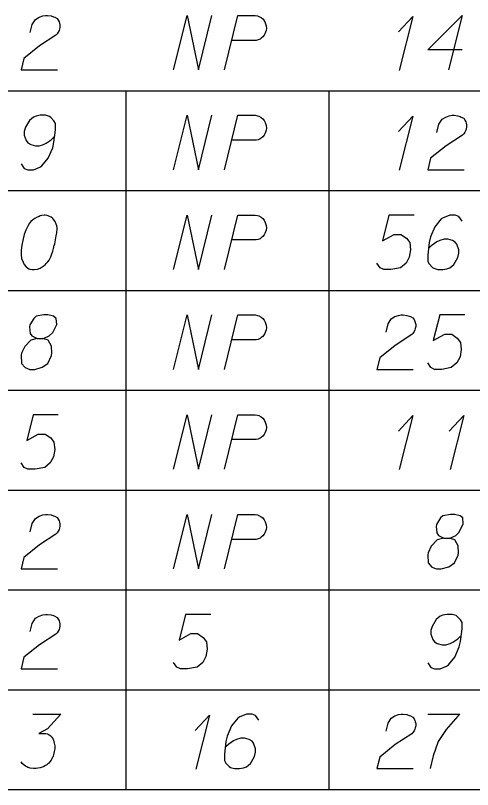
# Model space of a CAD drawing. Extents: x 2074207 to 2076812, y 516372 to 523312.
# Drawn here: x 2076498.5 to 2076538.7, y 517064.5 to 517132.7 of the extents above; entities that cross this region are included whole.
import ezdxf

# ---------------------------------------------------------------- set-up
doc = ezdxf.new("R2010")
doc.units = 0
for name, color, linetype in [('Prop DirtTable_ Soil Test Results - Outline (Major)', 7, 'Continuous'), ('Prop DirtTable_ Soil Test Results - Outline (Minor)', 7, 'Continuous'), ('Prop DirtTable_ Soil Test Results - Tx (Sample Data)', 7, 'Continuous')]:
    doc.layers.add(name, color=color, linetype=linetype)

msp = doc.modelspace()

# ---------------------------------------------------------------- linework, layer by layer
at = {"layer": 'Prop DirtTable_ Soil Test Results - Outline (Major)'}
msp.add_line((2076260.609, 517064.455), (2076811.903, 517064.455), dxfattribs=at)
at = {"layer": 'Prop DirtTable_ Soil Test Results - Outline (Minor)'}
for p, q in [((2076260.609, 517126.055), (2076811.903, 517126.055)), ((2076508.192, 517126.055), (2076508.192, 517117.255)), ((2076526.074, 517126.055), (2076526.074, 517117.255)), ((2076260.609, 517117.255), (2076811.903, 517117.255)), ((2076260.609, 517117.255), (2076811.903, 517117.255)), ((2076508.192, 517117.255), (2076508.192, 517108.455)), ((2076526.074, 517117.255), (2076526.074, 517108.455)), ((2076260.609, 517108.455), (2076811.903, 517108.455)), ((2076260.609, 517108.455), (2076811.903, 517108.455)), ((2076508.192, 517108.455), (2076508.192, 517099.655)), ((2076526.074, 517108.455), (2076526.074, 517099.655)), ((2076260.609, 517099.655), (2076811.903, 517099.655)), ((2076260.609, 517099.655), (2076811.903, 517099.655)), ((2076508.192, 517099.655), (2076508.192, 517090.855)), ((2076526.074, 517099.655), (2076526.074, 517090.855)), ((2076260.609, 517090.855), (2076811.903, 517090.855)), ((2076260.609, 517090.855), (2076811.903, 517090.855)), ((2076508.192, 517090.855), (2076508.192, 517082.055)), ((2076526.074, 517090.855), (2076526.074, 517082.055)), ((2076260.609, 517082.055), (2076811.903, 517082.055)), ((2076260.609, 517082.055), (2076811.903, 517082.055)), ((2076508.192, 517082.055), (2076508.192, 517073.255)), ((2076526.074, 517082.055), (2076526.074, 517073.255)), ((2076260.609, 517073.255), (2076811.903, 517073.255)), ((2076260.609, 517073.255), (2076811.903, 517073.255)), ((2076508.192, 517073.255), (2076508.192, 517064.455)), ((2076526.074, 517073.255), (2076526.074, 517064.455)), ((2076260.609, 517064.455), (2076811.903, 517064.455))]:
    msp.add_line(p, q, dxfattribs=at)
at = {"layer": 'Prop DirtTable_ Soil Test Results - Tx (Sample Data)'}
for points in [[(2076499.767, 517131.186), (2076499.943, 517131.904), (2076500.226, 517132.358), (2076500.543, 517132.547), (2076500.86, 517132.66), (2076501.107, 517132.698), (2076501.284, 517132.698), (2076501.601, 517132.66), (2076501.813, 517132.585), (2076501.919, 517132.547), (2076502.13, 517132.433), (2076502.236, 517132.282), (2076502.307, 517132.131), (2076502.342, 517132.018), (2076502.377, 517131.867), (2076502.377, 517131.678), (2076502.342, 517131.489), (2076502.307, 517131.375), (2076502.236, 517131.224), (2076502.13, 517131.073), (2076502.025, 517130.959), (2076500.578, 517130.015), (2076499.203, 517128.918), (2076498.956, 517127.898), (2076502.166, 517127.898)], [(2076512.396, 517127.898), (2076513.595, 517132.698), (2076514.583, 517127.898), (2076515.782, 517132.698)], [(2076516.876, 517127.898), (2076518.075, 517132.698), (2076519.592, 517132.698), (2076519.803, 517132.66), (2076519.909, 517132.622), (2076520.121, 517132.509), (2076520.262, 517132.396), (2076520.368, 517132.244), (2076520.474, 517132.055), (2076520.544, 517131.791), (2076520.58, 517131.564), (2076520.544, 517131.375), (2076520.509, 517131.224), (2076520.438, 517131.073), (2076520.368, 517130.959), (2076520.262, 517130.808), (2076520.121, 517130.695), (2076520.015, 517130.619), (2076519.839, 517130.544), (2076519.662, 517130.506), (2076517.546, 517130.506)], [(2076532.22, 517131.262), (2076533.49, 517132.622), (2076532.291, 517127.86)], [(2076537.829, 517129.674), (2076534.796, 517129.674), (2076537.829, 517132.698), (2076536.63, 517127.898)], [(2076498.956, 517119.627), (2076499.238, 517119.211), (2076499.555, 517119.098), (2076500.049, 517119.098), (2076500.402, 517119.249), (2076500.614, 517119.325), (2076500.79, 517119.438), (2076501.354, 517120.118), (2076501.742, 517121.026), (2076501.848, 517121.517), (2076501.989, 517122.613), (2076501.989, 517123.18), (2076501.848, 517123.407), (2076501.566, 517123.709), (2076501.46, 517123.785), (2076501.107, 517123.898), (2076500.649, 517123.898), (2076500.296, 517123.822), (2076500.049, 517123.747), (2076499.696, 517123.444), (2076499.344, 517122.84), (2076499.238, 517122.462), (2076499.238, 517122.159), (2076499.414, 517121.668), (2076499.555, 517121.479), (2076499.802, 517121.328), (2076500.226, 517121.215), (2076500.543, 517121.215), (2076500.931, 517121.328), (2076501.178, 517121.441), (2076501.601, 517121.744), (2076501.813, 517121.933), (2076501.919, 517122.046)], [(2076512.396, 517119.098), (2076513.595, 517123.898), (2076514.583, 517119.098), (2076515.782, 517123.898)], [(2076516.876, 517119.098), (2076518.075, 517123.898), (2076519.592, 517123.898), (2076519.803, 517123.86), (2076519.909, 517123.822), (2076520.121, 517123.709), (2076520.262, 517123.596), (2076520.368, 517123.444), (2076520.474, 517123.255), (2076520.544, 517122.991), (2076520.58, 517122.764), (2076520.544, 517122.575), (2076520.509, 517122.424), (2076520.438, 517122.273), (2076520.368, 517122.159), (2076520.262, 517122.008), (2076520.121, 517121.895), (2076520.015, 517121.819), (2076519.839, 517121.744), (2076519.662, 517121.706), (2076517.546, 517121.706)], [(2076532.22, 517122.462), (2076533.49, 517123.822), (2076532.291, 517119.06)], [(2076535.607, 517122.386), (2076535.783, 517123.104), (2076536.066, 517123.558), (2076536.383, 517123.747), (2076536.7, 517123.86), (2076536.947, 517123.898), (2076537.124, 517123.898), (2076537.441, 517123.86), (2076537.653, 517123.785), (2076537.759, 517123.747), (2076537.97, 517123.633), (2076538.076, 517123.482), (2076538.147, 517123.331), (2076538.182, 517123.218), (2076538.217, 517123.067), (2076538.217, 517122.878), (2076538.182, 517122.689), (2076538.147, 517122.575), (2076538.076, 517122.424), (2076537.97, 517122.273), (2076537.865, 517122.159), (2076536.418, 517121.215), (2076535.043, 517120.118), (2076534.796, 517119.098), (2076538.006, 517119.098)], [(2076501.072, 517115.098), (2076501.002, 517115.098), (2076500.79, 517115.06), (2076500.649, 517115.022), (2076500.543, 517114.985), (2076500.367, 517114.909), (2076500.155, 517114.796), (2076499.979, 517114.682), (2076499.802, 517114.531), (2076499.696, 517114.38), (2076499.591, 517114.191), (2076499.485, 517114.002), (2076499.379, 517113.775), (2076499.308, 517113.624), (2076499.238, 517113.397), (2076499.132, 517113.019), (2076499.026, 517112.452), (2076498.956, 517111.999), (2076498.956, 517111.583), (2076498.991, 517111.281), (2076499.132, 517110.941), (2076499.238, 517110.752), (2076499.414, 517110.525), (2076499.626, 517110.374), (2076499.732, 517110.336), (2076499.943, 517110.298), (2076500.12, 517110.298), (2076500.402, 517110.336), (2076500.649, 517110.411), (2076500.825, 517110.525), (2076501.072, 517110.714), (2076501.178, 517110.827), (2076501.319, 517110.978), (2076501.425, 517111.129), (2076501.495, 517111.243), (2076501.566, 517111.432), (2076501.601, 517111.507), (2076501.672, 517111.696), (2076501.742, 517111.923), (2076501.813, 517112.15), (2076501.848, 517112.301), (2076501.883, 517112.415), (2076501.919, 517112.566), (2076501.989, 517112.906), (2076502.025, 517113.095), (2076502.06, 517113.284), (2076502.095, 517113.548), (2076502.13, 517113.889), (2076502.13, 517114.002), (2076502.095, 517114.153), (2076502.06, 517114.304), (2076501.954, 517114.531), (2076501.848, 517114.682), (2076501.742, 517114.796), (2076501.601, 517114.909), (2076501.46, 517114.985), (2076501.354, 517115.022), (2076501.249, 517115.06), (2076501.072, 517115.098)], [(2076512.396, 517110.298), (2076513.595, 517115.098), (2076514.583, 517110.298), (2076515.782, 517115.098)], [(2076516.876, 517110.298), (2076518.075, 517115.098), (2076519.592, 517115.098), (2076519.803, 517115.06), (2076519.909, 517115.022), (2076520.121, 517114.909), (2076520.262, 517114.796), (2076520.368, 517114.644), (2076520.474, 517114.455), (2076520.544, 517114.191), (2076520.58, 517113.964), (2076520.544, 517113.775), (2076520.509, 517113.624), (2076520.438, 517113.473), (2076520.368, 517113.359), (2076520.262, 517113.208), (2076520.121, 517113.095), (2076520.015, 517113.019), (2076519.839, 517112.944), (2076519.662, 517112.906), (2076517.546, 517112.906)], [(2076533.596, 517115.098), (2076531.374, 517115.098), (2076530.809, 517112.83), (2076531.832, 517113.397), (2076532.432, 517113.397), (2076532.926, 517113.057), (2076533.208, 517112.679), (2076533.279, 517112.037), (2076533.173, 517111.394), (2076532.891, 517110.865), (2076532.397, 517110.449), (2076531.55, 517110.298), (2076530.915, 517110.298), (2076530.598, 517110.449), (2076530.316, 517110.865)], [(2076537.829, 517114.569), (2076537.547, 517114.985), (2076537.23, 517115.098), (2076536.736, 517115.098), (2076536.383, 517114.947), (2076536.171, 517114.871), (2076535.995, 517114.758), (2076535.431, 517114.078), (2076535.043, 517113.17), (2076534.937, 517112.679), (2076534.796, 517111.583), (2076534.796, 517111.016), (2076534.937, 517110.789), (2076535.219, 517110.487), (2076535.325, 517110.411), (2076535.678, 517110.298), (2076536.136, 517110.298), (2076536.489, 517110.374), (2076536.736, 517110.449), (2076537.089, 517110.752), (2076537.441, 517111.356), (2076537.547, 517111.734), (2076537.547, 517112.037), (2076537.371, 517112.528), (2076537.23, 517112.717), (2076536.983, 517112.868), (2076536.559, 517112.981), (2076536.242, 517112.981), (2076535.854, 517112.868), (2076535.607, 517112.755), (2076535.184, 517112.452), (2076534.972, 517112.263), (2076534.866, 517112.15)], [(2076500.367, 517104.219), (2076500.86, 517104.219), (2076501.002, 517104.257), (2076501.425, 517104.446), (2076501.742, 517104.748), (2076502.095, 517105.467), (2076502.06, 517105.996), (2076501.813, 517106.185), (2076501.319, 517106.298), (2076500.966, 517106.298), (2076500.296, 517106.185), (2076500.084, 517105.996), (2076499.732, 517105.429), (2076499.696, 517105.24), (2076499.767, 517104.673), (2076499.908, 517104.446), (2076500.367, 517104.219), (2076499.802, 517104.068), (2076499.273, 517103.501), (2076498.991, 517102.934), (2076498.956, 517102.745), (2076498.991, 517102.027), (2076499.308, 517101.649), (2076499.732, 517101.498), (2076500.155, 517101.498), (2076500.825, 517101.687), (2076501.319, 517102.027), (2076501.637, 517102.707), (2076501.672, 517102.934), (2076501.637, 517103.539), (2076501.354, 517104.068), (2076500.86, 517104.219)], [(2076512.396, 517101.498), (2076513.595, 517106.298), (2076514.583, 517101.498), (2076515.782, 517106.298)], [(2076516.876, 517101.498), (2076518.075, 517106.298), (2076519.592, 517106.298), (2076519.803, 517106.26), (2076519.909, 517106.222), (2076520.121, 517106.109), (2076520.262, 517105.996), (2076520.368, 517105.844), (2076520.474, 517105.655), (2076520.544, 517105.391), (2076520.58, 517105.164), (2076520.544, 517104.975), (2076520.509, 517104.824), (2076520.438, 517104.673), (2076520.368, 517104.559), (2076520.262, 517104.408), (2076520.121, 517104.295), (2076520.015, 517104.219), (2076519.839, 517104.144), (2076519.662, 517104.106), (2076517.546, 517104.106)], [(2076531.127, 517104.786), (2076531.303, 517105.504), (2076531.586, 517105.958), (2076531.903, 517106.147), (2076532.22, 517106.26), (2076532.467, 517106.298), (2076532.644, 517106.298), (2076532.961, 517106.26), (2076533.173, 517106.185), (2076533.279, 517106.147), (2076533.49, 517106.033), (2076533.596, 517105.882), (2076533.667, 517105.731), (2076533.702, 517105.618), (2076533.737, 517105.467), (2076533.737, 517105.278), (2076533.702, 517105.089), (2076533.667, 517104.975), (2076533.596, 517104.824), (2076533.49, 517104.673), (2076533.385, 517104.559), (2076531.938, 517103.615), (2076530.563, 517102.518), (2076530.316, 517101.498), (2076533.526, 517101.498)], [(2076538.076, 517106.298), (2076535.854, 517106.298), (2076535.289, 517104.03), (2076536.312, 517104.597), (2076536.912, 517104.597), (2076537.406, 517104.257), (2076537.688, 517103.879), (2076537.759, 517103.237), (2076537.653, 517102.594), (2076537.371, 517102.065), (2076536.877, 517101.649), (2076536.03, 517101.498), (2076535.395, 517101.498), (2076535.078, 517101.649), (2076534.796, 517102.065)], [(2076502.236, 517097.498), (2076500.014, 517097.498), (2076499.449, 517095.23), (2076500.472, 517095.797), (2076501.072, 517095.797), (2076501.566, 517095.457), (2076501.848, 517095.079), (2076501.919, 517094.437), (2076501.813, 517093.794), (2076501.531, 517093.265), (2076501.037, 517092.849), (2076500.19, 517092.698), (2076499.555, 517092.698), (2076499.238, 517092.849), (2076498.956, 517093.265)], [(2076512.396, 517092.698), (2076513.595, 517097.498), (2076514.583, 517092.698), (2076515.782, 517097.498)], [(2076516.876, 517092.698), (2076518.075, 517097.498), (2076519.592, 517097.498), (2076519.803, 517097.46), (2076519.909, 517097.422), (2076520.121, 517097.309), (2076520.262, 517097.196), (2076520.368, 517097.044), (2076520.474, 517096.855), (2076520.544, 517096.591), (2076520.58, 517096.364), (2076520.544, 517096.175), (2076520.509, 517096.024), (2076520.438, 517095.873), (2076520.368, 517095.759), (2076520.262, 517095.608), (2076520.121, 517095.495), (2076520.015, 517095.419), (2076519.839, 517095.344), (2076519.662, 517095.306), (2076517.546, 517095.306)], [(2076532.22, 517096.062), (2076533.49, 517097.422), (2076532.291, 517092.66)], [(2076536.7, 517096.062), (2076537.97, 517097.422), (2076536.771, 517092.66)], [(2076499.767, 517087.186), (2076499.943, 517087.904), (2076500.226, 517088.358), (2076500.543, 517088.547), (2076500.86, 517088.66), (2076501.107, 517088.698), (2076501.284, 517088.698), (2076501.601, 517088.66), (2076501.813, 517088.585), (2076501.919, 517088.547), (2076502.13, 517088.433), (2076502.236, 517088.282), (2076502.307, 517088.131), (2076502.342, 517088.018), (2076502.377, 517087.867), (2076502.377, 517087.678), (2076502.342, 517087.489), (2076502.307, 517087.375), (2076502.236, 517087.224), (2076502.13, 517087.073), (2076502.025, 517086.959), (2076500.578, 517086.015), (2076499.203, 517084.918), (2076498.956, 517083.898), (2076502.166, 517083.898)], [(2076512.396, 517083.898), (2076513.595, 517088.698), (2076514.583, 517083.898), (2076515.782, 517088.698)], [(2076516.876, 517083.898), (2076518.075, 517088.698), (2076519.592, 517088.698), (2076519.803, 517088.66), (2076519.909, 517088.622), (2076520.121, 517088.509), (2076520.262, 517088.396), (2076520.368, 517088.244), (2076520.474, 517088.055), (2076520.544, 517087.791), (2076520.58, 517087.564), (2076520.544, 517087.375), (2076520.509, 517087.224), (2076520.438, 517087.073), (2076520.368, 517086.959), (2076520.262, 517086.808), (2076520.121, 517086.695), (2076520.015, 517086.619), (2076519.839, 517086.544), (2076519.662, 517086.506), (2076517.546, 517086.506)], [(2076536.207, 517086.619), (2076536.7, 517086.619), (2076536.842, 517086.657), (2076537.265, 517086.846), (2076537.582, 517087.148), (2076537.935, 517087.867), (2076537.9, 517088.396), (2076537.653, 517088.585), (2076537.159, 517088.698), (2076536.806, 517088.698), (2076536.136, 517088.585), (2076535.924, 517088.396), (2076535.572, 517087.829), (2076535.536, 517087.64), (2076535.607, 517087.073), (2076535.748, 517086.846), (2076536.207, 517086.619), (2076535.642, 517086.468), (2076535.113, 517085.901), (2076534.831, 517085.334), (2076534.796, 517085.145), (2076534.831, 517084.427), (2076535.148, 517084.049), (2076535.572, 517083.898), (2076535.995, 517083.898), (2076536.665, 517084.087), (2076537.159, 517084.427), (2076537.477, 517085.107), (2076537.512, 517085.334), (2076537.477, 517085.939), (2076537.194, 517086.468), (2076536.7, 517086.619)], [(2076499.767, 517078.386), (2076499.943, 517079.104), (2076500.226, 517079.558), (2076500.543, 517079.747), (2076500.86, 517079.86), (2076501.107, 517079.898), (2076501.284, 517079.898), (2076501.601, 517079.86), (2076501.813, 517079.785), (2076501.919, 517079.747), (2076502.13, 517079.633), (2076502.236, 517079.482), (2076502.307, 517079.331), (2076502.342, 517079.218), (2076502.377, 517079.067), (2076502.377, 517078.878), (2076502.342, 517078.689), (2076502.307, 517078.575), (2076502.236, 517078.424), (2076502.13, 517078.273), (2076502.025, 517078.159), (2076500.578, 517077.215), (2076499.203, 517076.118), (2076498.956, 517075.098), (2076502.166, 517075.098)], [(2076515.676, 517079.898), (2076513.454, 517079.898), (2076512.889, 517077.63), (2076513.912, 517078.197), (2076514.512, 517078.197), (2076515.006, 517077.857), (2076515.288, 517077.479), (2076515.359, 517076.837), (2076515.253, 517076.194), (2076514.971, 517075.665), (2076514.477, 517075.249), (2076513.63, 517075.098), (2076512.995, 517075.098), (2076512.678, 517075.249), (2076512.396, 517075.665)], [(2076534.796, 517075.627), (2076535.078, 517075.211), (2076535.395, 517075.098), (2076535.889, 517075.098), (2076536.242, 517075.249), (2076536.454, 517075.325), (2076536.63, 517075.438), (2076537.194, 517076.118), (2076537.582, 517077.026), (2076537.688, 517077.517), (2076537.829, 517078.613), (2076537.829, 517079.18), (2076537.688, 517079.407), (2076537.406, 517079.709), (2076537.3, 517079.785), (2076536.947, 517079.898), (2076536.489, 517079.898), (2076536.136, 517079.822), (2076535.889, 517079.747), (2076535.536, 517079.444), (2076535.184, 517078.84), (2076535.078, 517078.462), (2076535.078, 517078.159), (2076535.254, 517077.668), (2076535.395, 517077.479), (2076535.642, 517077.328), (2076536.066, 517077.215), (2076536.383, 517077.215), (2076536.771, 517077.328), (2076537.018, 517077.441), (2076537.441, 517077.744), (2076537.653, 517077.933), (2076537.759, 517078.046)], [(2076499.979, 517071.098), (2076502.448, 517071.098), (2076501.284, 517069.813), (2076500.508, 517069.397), (2076501.143, 517069.397), (2076501.284, 517069.359), (2076501.354, 517069.322), (2076501.425, 517069.284), (2076501.495, 517069.246), (2076501.637, 517069.133), (2076501.707, 517069.019), (2076501.778, 517068.906), (2076501.813, 517068.792), (2076501.883, 517068.528), (2076501.919, 517068.301), (2076501.919, 517068.188), (2076501.919, 517068.037), (2076501.883, 517067.81), (2076501.848, 517067.659), (2076501.813, 517067.507), (2076501.778, 517067.394), (2076501.742, 517067.318), (2076501.707, 517067.243), (2076501.672, 517067.167), (2076501.601, 517067.054), (2076501.495, 517066.903), (2076501.39, 517066.789), (2076501.319, 517066.714), (2076501.213, 517066.638), (2076501.107, 517066.563), (2076500.966, 517066.487), (2076500.896, 517066.449), (2076500.649, 517066.374), (2076500.437, 517066.336), (2076500.296, 517066.298), (2076500.049, 517066.298), (2076499.767, 517066.336), (2076499.661, 517066.374), (2076499.555, 517066.411), (2076499.449, 517066.449), (2076499.344, 517066.525), (2076499.238, 517066.6), (2076499.061, 517066.752), (2076498.956, 517066.903)], [(2076514.3, 517069.662), (2076515.57, 517071.022), (2076514.371, 517066.26)], [(2076519.909, 517070.569), (2076519.627, 517070.985), (2076519.31, 517071.098), (2076518.816, 517071.098), (2076518.463, 517070.947), (2076518.251, 517070.871), (2076518.075, 517070.758), (2076517.511, 517070.078), (2076517.123, 517069.17), (2076517.017, 517068.679), (2076516.876, 517067.583), (2076516.876, 517067.016), (2076517.017, 517066.789), (2076517.299, 517066.487), (2076517.405, 517066.411), (2076517.758, 517066.298), (2076518.216, 517066.298), (2076518.569, 517066.374), (2076518.816, 517066.449), (2076519.169, 517066.752), (2076519.521, 517067.356), (2076519.627, 517067.734), (2076519.627, 517068.037), (2076519.451, 517068.528), (2076519.31, 517068.717), (2076519.063, 517068.868), (2076518.639, 517068.981), (2076518.322, 517068.981), (2076517.934, 517068.868), (2076517.687, 517068.755), (2076517.264, 517068.452), (2076517.052, 517068.263), (2076516.946, 517068.15)], [(2076531.127, 517069.586), (2076531.303, 517070.304), (2076531.586, 517070.758), (2076531.903, 517070.947), (2076532.22, 517071.06), (2076532.467, 517071.098), (2076532.644, 517071.098), (2076532.961, 517071.06), (2076533.173, 517070.985), (2076533.279, 517070.947), (2076533.49, 517070.833), (2076533.596, 517070.682), (2076533.667, 517070.531), (2076533.702, 517070.418), (2076533.737, 517070.267), (2076533.737, 517070.078), (2076533.702, 517069.889), (2076533.667, 517069.775), (2076533.596, 517069.624), (2076533.49, 517069.473), (2076533.385, 517069.359), (2076531.938, 517068.415), (2076530.563, 517067.318), (2076530.316, 517066.298), (2076533.526, 517066.298)], [(2076534.796, 517071.098), (2076537.618, 517071.098), (2076537.441, 517070.909), (2076536.418, 517069.737), (2076535.713, 517068.679), (2076535.289, 517067.432), (2076535.007, 517066.298)]]:
    msp.add_lwpolyline(points, dxfattribs=at)

doc.saveas('drawing.dxf')
